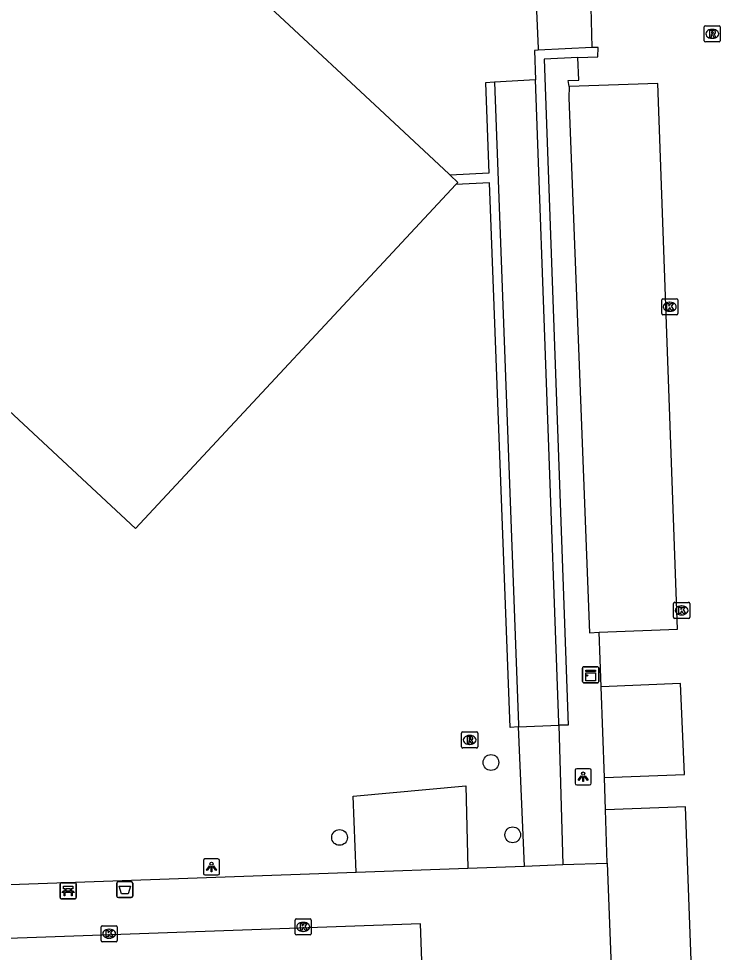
# Model space of a CAD drawing. Extents: x 160557 to 161245, y 385330 to 386505.
# Drawn here: x 160963.1 to 161006.7, y 386274.2 to 386332.3 of the extents above; entities that cross this region are included whole.
import ezdxf

# ---------------------------------------------------------------- set-up
doc = ezdxf.new("R2010")
doc.units = 0
for name, color, linetype in [('IMGEO_Afvalbak', 7, 'Continuous'), ('IMGEO_Bank', 7, 'Continuous'), ('IMGEO_Boom', 7, 'Continuous'), ('IMGEO_Kast', 7, 'Continuous'), ('IMGEO_Kolk', 7, 'Continuous'), ('IMGEO_Lichtpunt', 7, 'Continuous'), ('IMGEO_Muur', 7, 'Continuous'), ('IMGEO_Pand', 7, 'Continuous'), ('IMGEO_Parkeervlak_open', 7, 'Continuous'), ('IMGEO_Rijbaan_lokaal_open', 7, 'Continuous'), ('IMGEO_Rioolput', 7, 'Continuous'), ('IMGEO_Voetpad_open', 7, 'Continuous')]:
    doc.layers.add(name, color=color, linetype=linetype)

msp = doc.modelspace()

# ---------------------------------------------------------------- linework, layer by layer
at = {"layer": 'IMGEO_Afvalbak'}
for p, q in [((160969.193, 386277.724), (160969.193, 386278.524)), ((160969.193, 386278.524), (160969.193, 386277.724)), ((160969.293, 386278.624), (160970.083, 386278.624)), ((160970.083, 386278.624), (160969.293, 386278.624)), ((160970.183, 386278.524), (160970.183, 386277.724)), ((160970.183, 386277.724), (160970.183, 386278.524)), ((160970.083, 386277.624), (160969.293, 386277.624)), ((160969.293, 386277.624), (160970.083, 386277.624))]:
    msp.add_line(p, q, dxfattribs=at)
msp.add_lwpolyline([(160969.336, 386278.338), (160970.04, 386278.338), (160969.891, 386277.868), (160969.485, 386277.868), (160969.336, 386278.338)], dxfattribs=at)
for centre, start, end in [((160969.293, 386278.524), 90, 180), ((160969.293, 386278.524), 90, 180), ((160970.083, 386278.524), 0, 90), ((160970.083, 386278.524), 360, 90), ((160969.293, 386277.724), 180, 270), ((160969.293, 386277.724), 180, 270), ((160970.083, 386277.724), 270, 0), ((160970.083, 386277.724), 270, 0)]:
    msp.add_arc(centre, 0.1, start, end, dxfattribs=at)
at = {"layer": 'IMGEO_Bank'}
for p, q in [((160965.672, 386277.629), (160965.672, 386278.47)), ((160965.672, 386278.47), (160965.672, 386277.629)), ((160965.747, 386278.554), (160966.588, 386278.554)), ((160966.588, 386278.554), (160965.747, 386278.554)), ((160965.981, 386278.06), (160965.981, 386278.166)), ((160966.025, 386278.166), (160966.025, 386278.06)), ((160966.313, 386278.172), (160966.031, 386278.172)), ((160966.319, 386278.06), (160966.319, 386278.166)), ((160966.363, 386278.166), (160966.363, 386278.06)), ((160966.672, 386278.479), (160966.672, 386277.638)), ((160966.672, 386277.638), (160966.672, 386278.479)), ((160966.597, 386277.554), (160965.756, 386277.554)), ((160965.756, 386277.554), (160966.597, 386277.554)), ((160966.369, 386277.952), (160965.976, 386277.952)), ((160966.031, 386278.054), (160966.313, 386278.054))]:
    msp.add_line(p, q, dxfattribs=at)
for points in [[(160965.975, 386278.172), (160965.889, 386278.172), (160965.889, 386278.333), (160966.452, 386278.333), (160966.452, 386278.172), (160966.369, 386278.172)], [(160965.919, 386277.952), (160965.777, 386277.952), (160965.889, 386278.054), (160965.975, 386278.054)], [(160965.969, 386277.945), (160965.969, 386277.738), (160965.926, 386277.738), (160965.926, 386277.945)], [(160966.369, 386278.054), (160966.452, 386278.054), (160966.564, 386277.952), (160966.425, 386277.952)], [(160966.419, 386277.945), (160966.419, 386277.738), (160966.375, 386277.738), (160966.375, 386277.945)]]:
    msp.add_lwpolyline(points, dxfattribs=at)
for centre, radius, start, end in [((160965.75, 386278.476), 0.0779, 92.4484, 184.28452), ((160965.75, 386278.476), 0.0779, 92.4484, 184.28452), ((160965.974, 386278.165), 0.00671, 2.89567, 87.10433), ((160966.031, 386278.165), 0.00671, 92.89567, 177.10433), ((160966.313, 386278.165), 0.00671, 2.89567, 87.10433), ((160966.37, 386278.165), 0.00671, 92.89567, 177.10433), ((160966.594, 386278.476), 0.0779, 2.4484, 94.28452), ((160966.594, 386278.476), 0.0779, 2.4484, 94.28452), ((160965.75, 386277.632), 0.0779, 182.4484, 274.28452), ((160965.75, 386277.632), 0.0779, 182.4484, 274.28452), ((160965.919, 386277.945), 0.00671, 2.89567, 87.10433), ((160965.976, 386277.945), 0.00671, 92.89567, 177.10433), ((160965.974, 386278.061), 0.00671, 272.89567, 357.10433), ((160966.031, 386278.061), 0.00671, 182.89567, 267.10433), ((160966.313, 386278.061), 0.00671, 272.89567, 357.10433), ((160966.37, 386278.061), 0.00671, 182.89567, 267.10433), ((160966.368, 386277.945), 0.00671, 2.89567, 87.10433), ((160966.425, 386277.945), 0.00671, 92.89567, 177.10433), ((160966.594, 386277.632), 0.0779, 272.4484, 4.28452), ((160966.594, 386277.632), 0.0779, 272.4484, 4.28452)]:
    msp.add_arc(centre, radius, start, end, dxfattribs=at)
at = {"layer": 'IMGEO_Boom'}
for centre in [(160992.456, 386286.031), (160983.041, 386281.368), (160993.808, 386281.53)]:
    msp.add_circle(centre, 0.489, dxfattribs=at)
at = {"layer": 'IMGEO_Kast'}
for p, q in [((160998.153, 386291.058), (160998.153, 386291.899)), ((160998.153, 386291.899), (160998.153, 386291.058)), ((160998.228, 386291.983), (160999.069, 386291.983)), ((160999.069, 386291.983), (160998.228, 386291.983)), ((160999.153, 386291.908), (160999.153, 386291.067)), ((160999.153, 386291.067), (160999.153, 386291.908)), ((160999.078, 386290.983), (160998.237, 386290.983)), ((160998.237, 386290.983), (160999.078, 386290.983))]:
    msp.add_line(p, q, dxfattribs=at)
for points in [[(160998.348, 386291.773), (160998.948, 386291.773), (160998.948, 386291.688), (160998.348, 386291.688), (160998.348, 386291.773)], [(160998.348, 386291.598), (160998.948, 386291.598), (160998.948, 386291.109), (160998.348, 386291.109), (160998.348, 386291.598)]]:
    msp.add_lwpolyline(points, dxfattribs=at)
msp.add_circle((160998.432, 386291.447), 0.0377, dxfattribs=at)
for centre, start, end in [((160998.231, 386291.905), 92.4484, 184.28452), ((160998.231, 386291.905), 92.4484, 184.28452), ((160999.075, 386291.905), 2.4484, 94.28452), ((160999.075, 386291.905), 2.4484, 94.28452), ((160998.231, 386291.061), 182.4484, 274.28452), ((160998.231, 386291.061), 182.4484, 274.28452), ((160999.075, 386291.061), 272.4484, 4.28452), ((160999.075, 386291.061), 272.4484, 4.28452)]:
    msp.add_arc(centre, 0.0779, start, end, dxfattribs=at)
at = {"layer": 'IMGEO_Kolk'}
for p, q in [((161003.073, 386313.945), (161003.073, 386314.797)), ((161003.148, 386314.871), (161004, 386314.871)), ((161004.074, 386314.797), (161004.074, 386313.945)), ((161003.584, 386314.091), (161003.559, 386314.091)), ((161003.561, 386314.651), (161003.586, 386314.651)), ((161004, 386313.871), (161003.148, 386313.871)), ((161003.811, 386295.065), (161003.811, 386295.917)), ((161003.886, 386295.991), (161004.738, 386295.991)), ((161004.299, 386295.771), (161004.324, 386295.771)), ((161004.812, 386295.917), (161004.812, 386295.065)), ((161004.738, 386294.991), (161003.886, 386294.991)), ((161004.322, 386295.211), (161004.297, 386295.211)), ((160968.218, 386274.955), (160968.218, 386275.807)), ((160968.293, 386275.881), (160969.145, 386275.881)), ((160969.219, 386275.807), (160969.219, 386274.955)), ((160980.283, 386275.381), (160980.283, 386276.233)), ((160980.358, 386276.307), (160981.21, 386276.307)), ((160980.771, 386276.087), (160980.796, 386276.087)), ((160981.284, 386276.233), (160981.284, 386275.381)), ((160968.706, 386275.661), (160968.731, 386275.661)), ((160981.21, 386275.307), (160980.358, 386275.307)), ((160980.794, 386275.527), (160980.769, 386275.527)), ((160969.145, 386274.881), (160968.293, 386274.881)), ((160968.729, 386275.101), (160968.704, 386275.101))]:
    msp.add_line(p, q, dxfattribs=at)
for points in [[(161003.073, 386313.945), (161003.073, 386314.797)], [(161003.148, 386314.871), (161004, 386314.871)], [(161004.074, 386314.797), (161004.074, 386313.945)], [(161003.394, 386314.571), (161003.517, 386314.571), (161003.517, 386314.42), (161003.647, 386314.571), (161003.811, 386314.571), (161003.665, 386314.42), (161003.818, 386314.171), (161003.666, 386314.171), (161003.581, 386314.335), (161003.517, 386314.268), (161003.517, 386314.171), (161003.394, 386314.171), (161003.394, 386314.571)], [(161004, 386313.871), (161003.148, 386313.871)], [(161003.811, 386295.065), (161003.811, 386295.917)], [(161003.886, 386295.991), (161004.738, 386295.991)], [(161004.132, 386295.691), (161004.255, 386295.691), (161004.255, 386295.54), (161004.385, 386295.691), (161004.549, 386295.691), (161004.403, 386295.54), (161004.556, 386295.291), (161004.404, 386295.291), (161004.319, 386295.455), (161004.255, 386295.388), (161004.255, 386295.291), (161004.132, 386295.291), (161004.132, 386295.691)], [(161004.812, 386295.917), (161004.812, 386295.065)], [(161004.738, 386294.991), (161003.886, 386294.991)], [(160968.218, 386274.955), (160968.218, 386275.807)], [(160968.293, 386275.881), (160969.145, 386275.881)], [(160969.219, 386275.807), (160969.219, 386274.955)], [(160980.283, 386275.381), (160980.283, 386276.233)], [(160980.358, 386276.307), (160981.21, 386276.307)], [(160980.604, 386276.007), (160980.727, 386276.007), (160980.727, 386275.856), (160980.857, 386276.007), (160981.021, 386276.007), (160980.875, 386275.856), (160981.028, 386275.607), (160980.876, 386275.607), (160980.791, 386275.771), (160980.727, 386275.704), (160980.727, 386275.607), (160980.604, 386275.607), (160980.604, 386276.007)], [(160981.284, 386276.233), (160981.284, 386275.381)], [(160968.539, 386275.581), (160968.662, 386275.581), (160968.662, 386275.43), (160968.792, 386275.581), (160968.956, 386275.581), (160968.81, 386275.43), (160968.963, 386275.181), (160968.811, 386275.181), (160968.726, 386275.345), (160968.662, 386275.278), (160968.662, 386275.181), (160968.539, 386275.181), (160968.539, 386275.581)], [(160981.21, 386275.307), (160980.358, 386275.307)], [(160969.145, 386274.881), (160968.293, 386274.881)]]:
    msp.add_lwpolyline(points, dxfattribs=at)
for centre, start, end in [((161003.15, 386314.795), 91.55205, 178.44795), ((161003.15, 386314.795), 91.55205, 178.44795), ((161003.998, 386314.795), 1.55205, 88.44795), ((161003.998, 386314.795), 1.55205, 88.44795), ((161003.15, 386313.947), 181.55205, 268.44795), ((161003.15, 386313.947), 181.55205, 268.44795), ((161003.998, 386313.947), 271.55205, 358.44795), ((161003.998, 386313.947), 271.55205, 358.44795), ((161003.888, 386295.915), 91.55205, 178.44795), ((161003.888, 386295.915), 91.55205, 178.44795), ((161004.736, 386295.915), 1.55205, 88.44795), ((161004.736, 386295.915), 1.55205, 88.44795), ((161003.888, 386295.067), 181.55205, 268.44795), ((161003.888, 386295.067), 181.55205, 268.44795), ((161004.736, 386295.067), 271.55205, 358.44795), ((161004.736, 386295.067), 271.55205, 358.44795), ((160968.295, 386275.805), 91.55205, 178.44795), ((160968.295, 386275.805), 91.55205, 178.44795), ((160969.143, 386275.805), 1.55205, 88.44795), ((160969.143, 386275.805), 1.55205, 88.44795), ((160980.36, 386276.231), 91.55205, 178.44795), ((160980.36, 386276.231), 91.55205, 178.44795), ((160981.208, 386276.231), 1.55205, 88.44795), ((160981.208, 386276.231), 1.55205, 88.44795), ((160980.36, 386275.383), 181.55205, 268.44795), ((160980.36, 386275.383), 181.55205, 268.44795), ((160981.208, 386275.383), 271.55205, 358.44795), ((160981.208, 386275.383), 271.55205, 358.44795), ((160968.295, 386274.957), 181.55205, 268.44795), ((160968.295, 386274.957), 181.55205, 268.44795), ((160969.143, 386274.957), 271.55205, 358.44795), ((160969.143, 386274.957), 271.55205, 358.44795)]:
    msp.add_arc(centre, 0.0765, start, end, dxfattribs=at)
for centre, major_axis, ratio, start_param, end_param in [((161003.56, 386314.371), (-0.387, 0.002), 0.722429, 4.712389, 7.853982), ((161003.585, 386314.371), (-0.39, 0.002), 0.717154, 1.570796, 4.712389), ((161004.298, 386295.491), (-0.387, 0.002), 0.722429, 4.712389, 7.853982), ((161004.323, 386295.491), (-0.39, 0.002), 0.717154, 1.570796, 4.712389), ((160980.77, 386275.807), (-0.387, 0.002), 0.722429, 4.712389, 7.853982), ((160980.795, 386275.807), (-0.39, 0.002), 0.717154, 1.570796, 4.712389), ((160968.705, 386275.381), (-0.387, 0.002), 0.722429, 4.712389, 7.853982), ((160968.73, 386275.381), (-0.39, 0.002), 0.717154, 1.570796, 4.712389)]:
    msp.add_ellipse(centre, major_axis=major_axis, ratio=ratio, start_param=start_param, end_param=end_param, dxfattribs=at)
at = {"layer": 'IMGEO_Lichtpunt'}
for p, q in [((160998.593, 386285.639), (160997.785, 386285.639)), ((160998.593, 386285.639), (160997.785, 386285.639)), ((160997.691, 386285.544), (160997.691, 386284.737)), ((160997.691, 386285.544), (160997.691, 386284.737)), ((160998.687, 386284.737), (160998.687, 386285.544)), ((160998.687, 386284.737), (160998.687, 386285.544)), ((160997.785, 386284.643), (160998.593, 386284.643)), ((160997.785, 386284.643), (160998.593, 386284.643)), ((160974.581, 386279.939), (160974.581, 386279.132)), ((160974.581, 386279.939), (160974.581, 386279.132)), ((160975.483, 386280.034), (160974.675, 386280.034)), ((160975.483, 386280.034), (160974.675, 386280.034)), ((160975.577, 386279.132), (160975.577, 386279.939)), ((160975.577, 386279.132), (160975.577, 386279.939)), ((160974.675, 386279.038), (160975.483, 386279.038)), ((160974.675, 386279.038), (160975.483, 386279.038))]:
    msp.add_line(p, q, dxfattribs=at)
for points in [[(160998.065, 386285.208), (160998.104, 386285.18), (160997.916, 386284.918), (160997.878, 386284.945), (160998.065, 386285.208)], [(160998.167, 386285.16), (160998.214, 386285.16), (160998.214, 386284.838), (160998.167, 386284.838), (160998.167, 386285.16)], [(160998.277, 386285.18), (160998.315, 386285.207), (160998.502, 386284.945), (160998.463, 386284.917), (160998.277, 386285.18)], [(160974.955, 386279.603), (160974.994, 386279.575), (160974.806, 386279.313), (160974.768, 386279.34), (160974.955, 386279.603)], [(160975.057, 386279.555), (160975.104, 386279.555), (160975.104, 386279.233), (160975.057, 386279.233), (160975.057, 386279.555)], [(160975.167, 386279.575), (160975.205, 386279.602), (160975.392, 386279.34), (160975.353, 386279.312), (160975.167, 386279.575)]]:
    msp.add_lwpolyline(points, dxfattribs=at)
for centre in [(160998.19, 386285.342), (160975.08, 386279.737)]:
    msp.add_circle(centre, 0.0994, dxfattribs=at)
for centre, start, end in [((160997.785, 386285.544), 90, 180), ((160997.785, 386285.544), 90, 180), ((160998.593, 386285.544), 0, 90), ((160998.593, 386285.544), 0, 90), ((160997.785, 386284.737), 180, 270), ((160997.785, 386284.737), 180, 270), ((160998.593, 386284.737), 270, 0), ((160998.593, 386284.737), 270, 360), ((160974.675, 386279.939), 90, 180), ((160974.675, 386279.939), 90, 180), ((160975.483, 386279.939), 0, 90), ((160975.483, 386279.939), 0, 90), ((160974.675, 386279.132), 180, 270), ((160974.675, 386279.132), 180, 270), ((160975.483, 386279.132), 270, 0), ((160975.483, 386279.132), 270, 360)]:
    msp.add_arc(centre, 0.0946, start, end, dxfattribs=at)
at = {"layer": 'IMGEO_Muur'}
for points in [[(160998.758, 386330.49), (160995.391, 386330.33)], [(160997.852, 386329.868), (160999.111, 386329.926), (160999.116, 386330.507), (160998.758, 386330.49)], [(160995.391, 386330.33), (160995.168, 386330.319), (160995.234, 386328.489)], [(160997.852, 386329.868), (160995.766, 386329.772), (160997.254, 386288.357), (160996.686, 386288.351)], [(160992.674, 386328.34), (160992.123, 386328.3), (160992.329, 386322.68), (160989.914, 386322.568)], [(160992.674, 386328.34), (160994.158, 386288.371), (160994.163, 386288.24)], [(160996.686, 386288.351), (160996.683, 386288.428), (160996.68, 386288.517), (160995.234, 386328.489)], [(160994.163, 386288.24), (160993.643, 386288.206), (160992.36, 386322.091), (160990.282, 386321.981)]]:
    msp.add_lwpolyline(points, dxfattribs=at)
at = {"layer": 'IMGEO_Pand'}
for points in [[(160989.914, 386322.568), (160989.852, 386322.626), (160989.212, 386323.222), (160985.237, 386326.924), (160979.628, 386332.148), (160973.902, 386337.48)], [(160997.312, 386328.067), (160997.292, 386327.372), (160998.578, 386294.104), (160999.178, 386294.127)], [(160999.178, 386294.127), (161004.048, 386294.313), (161002.841, 386328.259), (160997.312, 386328.067)], [(160990.282, 386321.981), (160970.348, 386300.588), (160948.833, 386320.616), (160949.256, 386321.071), (160951.07, 386323.022)], [(160990.282, 386321.981), (160990.404, 386322.112), (160989.914, 386322.568)]]:
    msp.add_lwpolyline(points, dxfattribs=at)
at = {"layer": 'IMGEO_Parkeervlak_open'}
for points in [[(160999.505, 386285.091), (160999.3, 386290.739)], [(160999.69, 386279.778), (160999.577, 386283.08)]]:
    msp.add_lwpolyline(points, dxfattribs=at)
at = {"layer": 'IMGEO_Rijbaan_lokaal_open'}
for points in [[(160995.281, 386332.866), (160995.285, 386332.772), (160995.387, 386330.429), (160995.391, 386330.33)], [(160998.758, 386330.49), (160998.677, 386332.981)], [(160997.312, 386328.067), (160997.256, 386328.445), (160997.922, 386328.462), (160997.852, 386329.868)], [(160995.234, 386328.489), (160992.674, 386328.34)], [(160999.3, 386290.739), (160999.178, 386294.127)], [(160903.553, 386292.042), (160904.121, 386277.573), (160891.081, 386277.075), (160891.124, 386275.916), (160913.879, 386276.742), (160913.814, 386278.511), (160919.71, 386278.725), (160919.626, 386281.063), (160948.404, 386282.158), (160948.577, 386277.944), (160984.081, 386279.215)], [(160999.505, 386285.091), (161004.482, 386285.284), (161004.232, 386290.952), (160999.3, 386290.739)], [(160999.577, 386283.08), (160999.505, 386285.091)], [(161006.088, 386241.62), (161004.545, 386283.268), (160999.577, 386283.08)], [(160984.081, 386279.215), (160991.02, 386279.464)], [(160991.02, 386279.464), (160994.541, 386279.59)], [(160994.541, 386279.59), (160996.935, 386279.677)], [(160996.935, 386279.677), (160999.69, 386279.778)], [(160999.69, 386279.778), (161000.024, 386270.631)], [(160989.24, 386243.256), (160989.087, 386247.587), (160988.085, 386275.995), (160944.362, 386274.442), (160944.275, 386276.906), (160940.297, 386276.761), (160938.174, 386276.684), (160936.5, 386276.623), (160922.467, 386276.113), (160916.379, 386275.892), (160916.727, 386266.406), (160922.836, 386266.648), (160923.086, 386260.496), (160923.128, 386260.498)]]:
    msp.add_lwpolyline(points, dxfattribs=at)
at = {"layer": 'IMGEO_Rioolput'}
for p, q in [((161005.715, 386330.922), (161005.715, 386331.774)), ((161005.79, 386331.848), (161006.642, 386331.848)), ((161006.203, 386331.628), (161006.228, 386331.628)), ((161006.716, 386331.774), (161006.716, 386330.922)), ((161006.226, 386331.068), (161006.201, 386331.068)), ((161006.642, 386330.848), (161005.79, 386330.848)), ((160990.632, 386287.006), (160990.632, 386287.858)), ((160990.707, 386287.932), (160991.559, 386287.932)), ((160991.12, 386287.712), (160991.145, 386287.712)), ((160991.633, 386287.858), (160991.633, 386287.006)), ((160991.559, 386286.932), (160990.707, 386286.932)), ((160991.143, 386287.152), (160991.118, 386287.152))]:
    msp.add_line(p, q, dxfattribs=at)
for points in [[(161005.715, 386330.922), (161005.715, 386331.774)], [(161005.79, 386331.848), (161006.642, 386331.848)], [(161006.304, 386331.546), (161006.052, 386331.548), (161006.052, 386331.148)], [(161006.716, 386331.774), (161006.716, 386330.922)], [(161006.052, 386331.148), (161006.176, 386331.148), (161006.176, 386331.31), (161006.187, 386331.31)], [(161006.23, 386331.467), (161006.176, 386331.467), (161006.176, 386331.386)], [(161006.176, 386331.386), (161006.228, 386331.386)], [(161006.234, 386331.281), (161006.305, 386331.148), (161006.445, 386331.148), (161006.38, 386331.274)], [(161006.642, 386330.848), (161005.79, 386330.848)], [(160990.632, 386287.006), (160990.632, 386287.858)], [(160990.707, 386287.932), (160991.559, 386287.932)], [(160991.221, 386287.63), (160990.969, 386287.632), (160990.969, 386287.232)], [(160990.969, 386287.232), (160991.093, 386287.232), (160991.093, 386287.394), (160991.104, 386287.394)], [(160991.147, 386287.551), (160991.093, 386287.551), (160991.093, 386287.47)], [(160991.093, 386287.47), (160991.145, 386287.47)], [(160991.151, 386287.365), (160991.222, 386287.232), (160991.362, 386287.232), (160991.297, 386287.358)], [(160991.633, 386287.858), (160991.633, 386287.006)], [(160991.559, 386286.932), (160990.707, 386286.932)]]:
    msp.add_lwpolyline(points, dxfattribs=at)
for centre, radius, start, end in [((161005.792, 386331.772), 0.0765, 91.55205, 178.44795), ((161005.792, 386331.772), 0.0765, 91.55205, 178.44795), ((161006.303, 386331.436), 0.109, 350.36119, 89.41601), ((161006.64, 386331.772), 0.0765, 1.55205, 88.44795), ((161006.64, 386331.772), 0.0765, 1.55205, 88.44795), ((161005.792, 386330.924), 0.0765, 181.55205, 268.44795), ((161005.792, 386330.924), 0.0765, 181.55205, 268.44795), ((161006.186, 386331.257), 0.0533, 26.02933, 88.69889), ((161006.212, 386331.575), 0.19, 274.7715, 282.96867), ((161006.236, 386331.371), 0.0964, 77.00612, 93.18647), ((161006.25, 386331.428), 0.0378, 276.66336, 79.67722), ((161006.301, 386331.436), 0.112, 277.58423, 350.98172), ((161006.285, 386331.221), 0.108, 29.51342, 73.79051), ((161006.64, 386330.924), 0.0765, 271.55205, 358.44795), ((161006.64, 386330.924), 0.0765, 271.55205, 358.44795), ((160990.709, 386287.856), 0.0765, 91.55205, 178.44795), ((160990.709, 386287.856), 0.0765, 91.55205, 178.44795), ((160991.103, 386287.341), 0.0533, 26.02933, 88.69889), ((160991.129, 386287.659), 0.19, 274.7715, 282.96867), ((160991.153, 386287.455), 0.0964, 77.00612, 93.18647), ((160991.167, 386287.512), 0.0378, 276.66336, 79.67722), ((160991.22, 386287.52), 0.109, 350.36119, 89.41601), ((160991.218, 386287.52), 0.112, 277.58423, 350.98172), ((160991.202, 386287.305), 0.108, 29.51342, 73.79051), ((160991.557, 386287.856), 0.0765, 1.55205, 88.44795), ((160991.557, 386287.856), 0.0765, 1.55205, 88.44795), ((160990.709, 386287.008), 0.0765, 181.55205, 268.44795), ((160990.709, 386287.008), 0.0765, 181.55205, 268.44795), ((160991.557, 386287.008), 0.0765, 271.55205, 358.44795), ((160991.557, 386287.008), 0.0765, 271.55205, 358.44795)]:
    msp.add_arc(centre, radius, start, end, dxfattribs=at)
for centre, major_axis, ratio, start_param, end_param in [((161006.202, 386331.348), (-0.387, 0.002), 0.722429, 4.712389, 7.853982), ((161006.227, 386331.348), (-0.39, 0.002), 0.717154, 1.570796, 4.712389), ((160991.119, 386287.432), (-0.387, 0.002), 0.722429, 4.712389, 7.853982), ((160991.144, 386287.432), (-0.39, 0.002), 0.717154, 1.570796, 4.712389)]:
    msp.add_ellipse(centre, major_axis=major_axis, ratio=ratio, start_param=start_param, end_param=end_param, dxfattribs=at)
at = {"layer": 'IMGEO_Voetpad_open'}
for points in [[(160994.163, 386288.24), (160996.686, 386288.351)], [(160994.541, 386279.59), (160994.163, 386288.24)], [(160996.686, 386288.351), (160996.935, 386279.677)], [(160984.081, 386279.215), (160983.897, 386283.941), (160990.9, 386284.585), (160991.02, 386279.464)]]:
    msp.add_lwpolyline(points, dxfattribs=at)

doc.saveas('drawing.dxf')
